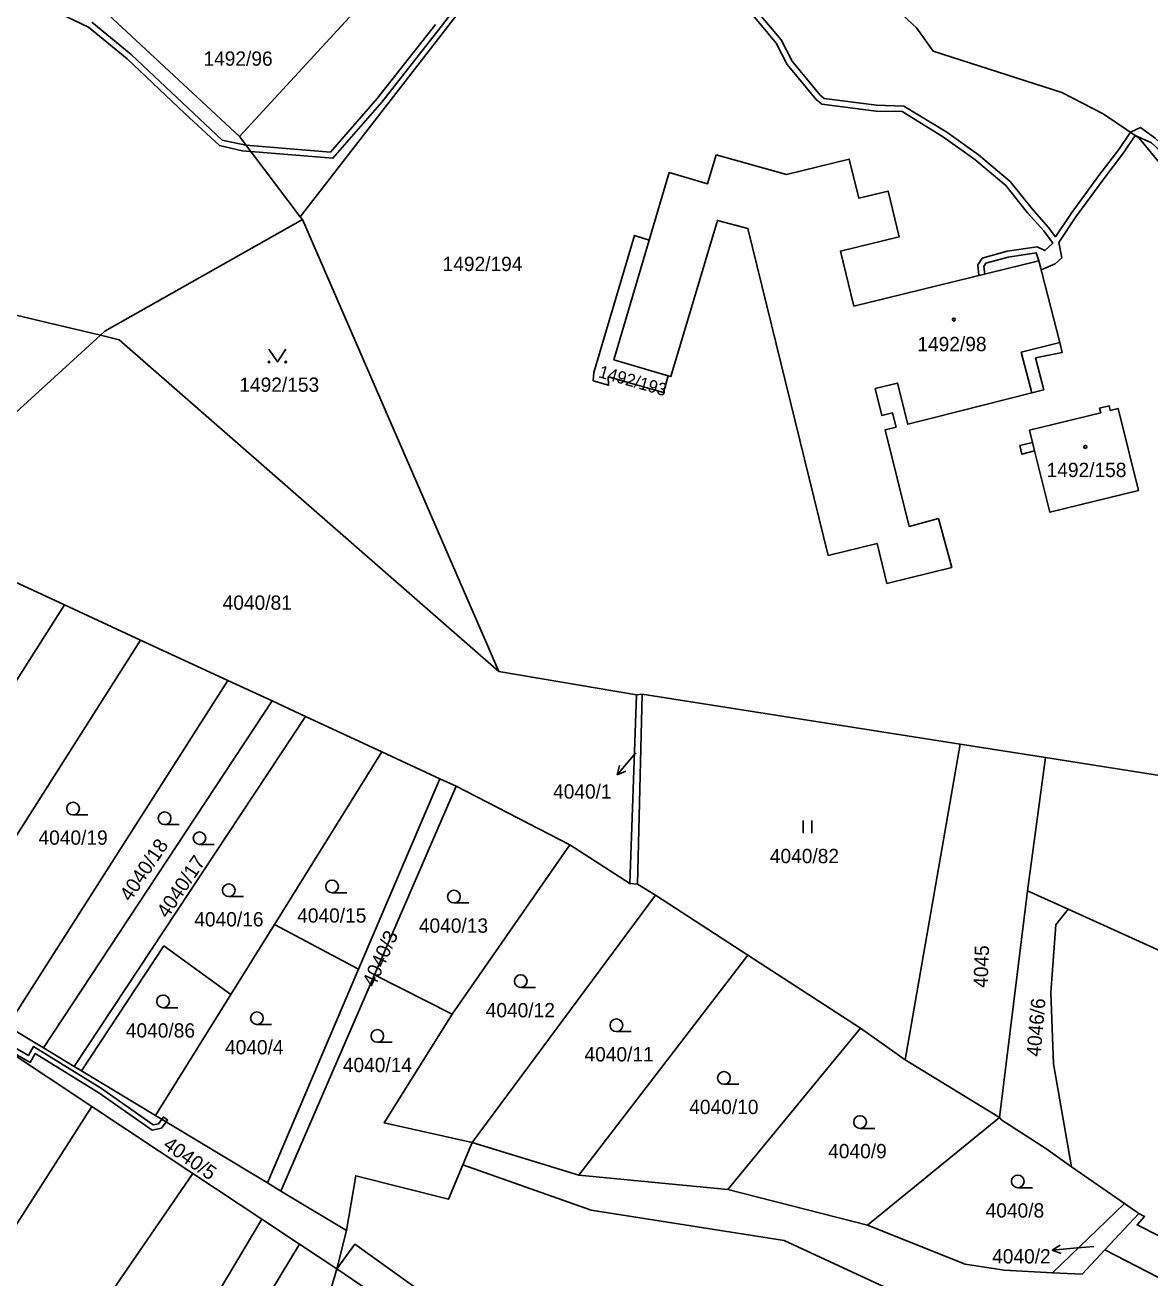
# Model space of a CAD drawing. Extents: x -869103 to -863415, y -1015889 to -1012477.
# Drawn here: x -865096.7 to -864963.2, y -1015410.9 to -1015262 of the extents above; entities that cross this region are included whole.
import ezdxf

# ---------------------------------------------------------------- set-up
doc = ezdxf.new("R2010")
doc.units = 0
for name, color, linetype in [('Hranice parcel', 7, 'Continuous'), ('Parcelní čísla', 7, 'Continuous'), ('Pop  PČ popisy', 7, 'Continuous'), ('Vnitřní kresba', 7, 'Continuous'), ('Věcná břemena k části', 7, 'Continuous'), ('Značky budov', 7, 'Continuous'), ('Značky kultur', 7, 'Continuous')]:
    doc.layers.add(name, color=color, linetype=linetype)

msp = doc.modelspace()

# ---------------------------------------------------------------- linework, layer by layer
at = {"layer": 'Hranice parcel'}
for p, q in [((-865064.05, -1015284.75), (-865022.95, -1015231.69)), ((-865071.28, -1015275.22), (-865092.03, -1015255.89)), ((-865064.05, -1015284.75), (-865071.28, -1015275.22)), ((-865063.78, -1015285.1), (-865064.05, -1015284.75)), ((-865040.47, -1015338.8), (-865063.78, -1015285.1)), ((-865111.41, -1015320.38), (-865087.79, -1015298.83)), ((-865087.79, -1015298.83), (-865085.55, -1015299.37)), ((-865085.55, -1015299.37), (-865040.47, -1015338.8)), ((-865092.06, -1015330.89), (-865101.5, -1015326.52)), ((-865092.06, -1015330.89), (-865116.18, -1015368.87)), ((-865083.02, -1015335.08), (-865092.06, -1015330.89)), ((-865083.02, -1015335.08), (-865108.09, -1015374.5)), ((-865072.64, -1015339.88), (-865083.02, -1015335.08)), ((-865072.64, -1015339.88), (-865098.84, -1015380.94)), ((-865067.4, -1015342.3), (-865072.64, -1015339.88)), ((-865024.12, -1015341.56), (-865040.47, -1015338.8)), ((-865024.12, -1015341.56), (-865023.44, -1015341.48)), ((-865024.02, -1015364.07), (-865023.44, -1015341.48)), ((-865023.44, -1015341.48), (-864985.7, -1015347.43)), ((-865067.4, -1015342.3), (-865094.54, -1015383.53)), ((-865063.44, -1015344.14), (-865067.4, -1015342.3)), ((-865024.12, -1015341.56), (-865024.92, -1015363.97)), ((-865063.44, -1015344.14), (-865090.89, -1015385.74)), ((-865054.36, -1015348.34), (-865063.44, -1015344.14)), ((-864992.21, -1015384.96), (-864985.7, -1015347.43)), ((-864975.56, -1015349.03), (-864985.7, -1015347.43)), ((-865054.36, -1015348.34), (-865067.11, -1015368.85)), ((-865047.47, -1015351.53), (-865054.36, -1015348.34)), ((-864977.67, -1015364.87), (-864975.56, -1015349.03)), ((-864954.35, -1015352.37), (-864975.56, -1015349.03)), ((-865047.47, -1015351.53), (-865057.13, -1015374.18)), ((-865045.53, -1015352.43), (-865047.47, -1015351.53)), ((-865055.23, -1015374.83), (-865045.53, -1015352.43)), ((-865032.03, -1015359.4), (-865045.53, -1015352.43)), ((-865032.03, -1015359.4), (-865046.01, -1015379.53)), ((-865024.92, -1015363.97), (-865032.03, -1015359.4)), ((-865024.92, -1015363.97), (-865024.02, -1015364.07)), ((-865021.88, -1015365.39), (-865024.02, -1015364.07)), ((-864977.67, -1015364.87), (-864981.02, -1015391.79)), ((-864972.85, -1015367.05), (-864977.67, -1015364.87)), ((-865021.88, -1015365.39), (-865043.62, -1015394.75)), ((-865010.92, -1015372.51), (-865021.88, -1015365.39)), ((-864972.85, -1015367.05), (-864908.09, -1015396.38)), ((-865067.11, -1015368.85), (-865072.28, -1015377.17)), ((-865057.13, -1015374.18), (-865067.11, -1015368.85)), ((-865010.92, -1015372.51), (-865030.99, -1015398.65)), ((-864997.54, -1015381.19), (-865010.92, -1015372.51)), ((-865057.13, -1015374.18), (-865067.96, -1015399.57)), ((-865066.37, -1015400.53), (-865055.23, -1015374.83)), ((-865055.23, -1015374.83), (-865046.01, -1015379.53)), ((-865072.28, -1015377.17), (-865081.23, -1015391.56)), ((-865094.54, -1015383.53), (-865098.84, -1015380.94)), ((-864997.54, -1015381.19), (-865013.29, -1015400.37)), ((-864992.21, -1015384.96), (-864997.54, -1015381.19)), ((-865099.28, -1015383.51), (-865088.8, -1015390.47)), ((-865090.89, -1015385.74), (-865094.54, -1015383.53)), ((-865090.04, -1015386.25), (-865090.89, -1015385.74)), ((-864981.02, -1015391.79), (-864992.21, -1015384.96)), ((-865081.23, -1015391.56), (-865090.04, -1015386.25)), ((-865088.8, -1015390.47), (-865101.71, -1015410.66)), ((-865088.8, -1015390.47), (-865076.8, -1015398.43)), ((-865081.23, -1015391.56), (-865067.96, -1015399.57)), ((-864981.02, -1015391.79), (-864996.7, -1015404.58)), ((-865044.74, -1015397.43), (-865043.62, -1015394.75)), ((-865043.62, -1015394.75), (-865030.99, -1015398.65)), ((-864966.15, -1015402.01), (-864972.46, -1015397.64)), ((-865106.28, -1015441.34), (-865076.8, -1015398.43)), ((-865076.8, -1015398.43), (-865068.6, -1015403.88)), ((-865030.99, -1015398.65), (-865013.29, -1015400.37)), ((-865067.96, -1015399.57), (-865066.37, -1015400.53)), ((-865058.56, -1015405.24), (-865066.37, -1015400.53)), ((-865013.29, -1015400.37), (-864996.7, -1015404.58)), ((-864966.15, -1015402.01), (-864974.71, -1015410.24)), ((-864964.45, -1015403.19), (-864966.15, -1015402.01)), ((-865095.06, -1015447.99), (-865068.6, -1015403.88)), ((-865068.6, -1015403.88), (-865064.14, -1015406.84)), ((-864968.5, -1015407.53), (-864964.45, -1015403.19)), ((-865059.72, -1015409.78), (-865058.56, -1015405.24)), ((-865091.99, -1015452.86), (-865064.14, -1015406.84)), ((-865064.14, -1015406.84), (-865059.72, -1015409.78)), ((-864910.5, -1015437.48), (-864968.5, -1015407.53)), ((-865050.04, -1015416.34), (-865059.72, -1015409.78))]:
    msp.add_line(p, q, dxfattribs=at)
for points in [[(-865022.95, -1015231.69), (-865007.03, -1015247.22), (-864990.82, -1015262.35), (-864988.91, -1015265.09), (-864973.6, -1015270), (-864968.7, -1015272.51), (-864964.42, -1015275.41), (-864958.3, -1015282.86), (-864951.34, -1015315.88)], [(-865081.39, -1015244.92), (-865070.97, -1015234.17), (-865051.23, -1015253.45), (-865071.28, -1015275.22)], [(-865203.75, -1015271.04), (-865094.98, -1015297.11), (-865087.79, -1015298.83)], [(-865014.66, -1015277.38), (-865015.69, -1015280.83), (-865020.23, -1015279.48), (-865022.61, -1015287.52)], [(-864973.83, -1015299.71), (-864976.33, -1015289.99), (-864998.31, -1015295.38), (-864999.91, -1015288.85), (-864992.91, -1015287.13), (-864994.24, -1015281.71), (-864997.7, -1015282.56), (-864998.85, -1015277.9), (-865006.3, -1015279.73), (-865014.66, -1015277.38)], [(-865087.79, -1015298.83), (-865087.26, -1015298.35), (-865063.78, -1015285.1)], [(-865020.35, -1015303.66), (-865020.03, -1015303.75), (-865014.51, -1015285.19), (-865010.9, -1015286.15), (-865001.36, -1015325.02)], [(-865020.35, -1015303.66), (-865020.92, -1015305.64), (-865027.49, -1015303.78), (-865027.46, -1015304.77), (-865029.26, -1015304.25), (-865029.19, -1015303.25), (-865024.38, -1015286.99), (-865022.61, -1015287.52)], [(-865022.61, -1015287.52), (-865026.81, -1015301.75), (-865020.35, -1015303.66)], [(-864995.78, -1015305.18), (-864993.11, -1015304.52), (-864991.91, -1015309.41), (-864988.91, -1015308.66), (-864977.19, -1015305.68), (-864975.75, -1015305.32), (-864976.72, -1015301.54), (-864973.57, -1015300.87), (-864973.83, -1015299.71)], [(-864988.24, -1015320.62), (-864991.75, -1015321.56), (-864994.58, -1015310.07), (-864993.3, -1015309.75), (-864993.71, -1015308.07), (-864994.99, -1015308.39), (-864995.78, -1015305.18)], [(-864964.51, -1015317.27), (-864975.03, -1015319.87), (-864976.84, -1015312.59), (-864978.35, -1015312.97), (-864978.58, -1015311.95), (-864977.09, -1015311.58), (-864977.46, -1015310.13), (-864968.99, -1015308.05), (-864969.12, -1015307.49), (-864968.01, -1015307.22), (-864967.87, -1015307.77), (-864966.93, -1015307.54), (-864964.51, -1015317.27)], [(-864994.41, -1015328.32), (-864986.68, -1015326.43), (-864988.24, -1015320.62)], [(-865001.36, -1015325.02), (-864995.55, -1015323.6), (-864994.41, -1015328.32)], [(-864972.85, -1015367.05), (-864974.33, -1015368.89), (-864974.92, -1015376.95), (-864974.62, -1015385.42), (-864972.46, -1015397.64)], [(-865090.04, -1015386.25), (-865080.24, -1015371.41), (-865072.28, -1015377.17)], [(-865046.01, -1015379.53), (-865054.09, -1015392.42), (-865043.62, -1015394.75)], [(-864972.46, -1015397.64), (-864975.53, -1015395.48), (-864980.72, -1015392.11), (-864981.02, -1015391.79)], [(-865058.56, -1015405.24), (-865057.47, -1015398.72), (-865046.43, -1015401.51), (-865044.74, -1015397.43)], [(-864919.54, -1015447.6), (-864952.15, -1015431.66), (-865006.6, -1015406.41), (-865029.52, -1015402.79), (-865044.74, -1015397.43)], [(-864930.51, -1015421.91), (-864964.68, -1015404.56), (-864963.79, -1015403.56), (-864964.45, -1015403.19)], [(-864996.7, -1015404.58), (-864985.08, -1015409.24), (-864980.46, -1015409.92), (-864974.71, -1015410.24)], [(-864945.11, -1015470.93), (-864987.52, -1015450.51), (-865036.05, -1015422.3), (-865057.58, -1015406.85), (-865059.72, -1015409.78)], [(-864974.71, -1015410.24), (-864971.21, -1015410.43), (-864968.5, -1015407.53)], [(-865059.72, -1015409.78), (-865060.4, -1015412.13), (-865087.16, -1015456.39)]]:
    msp.add_lwpolyline(points, dxfattribs=at)
at = {"layer": 'Pop  PČ popisy'}
for p, q in [((-865024.49, -1015348.77), (-865026.42, -1015351.07)), ((-865024.22, -1015348.45), (-865024.49, -1015348.77)), ((-865026.42, -1015351.07), (-865026.16, -1015349.98)), ((-865026.42, -1015351.07), (-865025.39, -1015350.62)), ((-864974.74, -1015407.56), (-864973.79, -1015406.97)), ((-864971.75, -1015407.3), (-864974.74, -1015407.56)), ((-864974.74, -1015407.56), (-864973.7, -1015407.97)), ((-864969.83, -1015407.14), (-864971.75, -1015407.3))]:
    msp.add_line(p, q, dxfattribs=at)
at = {"layer": 'Vnitřní kresba'}
for p, q in [((-864978.43, -1015300.84), (-864973.83, -1015299.71)), ((-864977.19, -1015305.68), (-864978.43, -1015300.84)), ((-864977.09, -1015311.58), (-864976.84, -1015312.59))]:
    msp.add_line(p, q, dxfattribs=at)
at = {"layer": 'Věcná břemena k části'}
for points in [[(-865094.19, -1015259.84), (-865089.2, -1015262.24), (-865084.61, -1015265.98), (-865077.77, -1015272.48), (-865073.65, -1015276.29), (-865070.95, -1015276.92), (-865069.93, -1015277), (-865060.17, -1015277.81), (-865054.38, -1015271.13), (-865047.44, -1015262.32), (-865043.23, -1015256.84)], [(-865010.47, -1015260.62), (-865007.54, -1015264.12), (-865006.24, -1015266.66), (-865002.79, -1015270.84), (-865002.1, -1015271.37), (-864995.68, -1015272.2), (-864992.57, -1015272.26), (-864987.66, -1015275.28), (-864983.96, -1015277.97), (-864980.26, -1015281.06), (-864977.69, -1015284.29), (-864975.76, -1015286.44), (-864974.68, -1015287.88), (-864975.62, -1015288.78), (-864976.53, -1015288.32), (-864980.12, -1015288.86), (-864983.06, -1015289.69), (-864983.59, -1015290.47), (-864983.47, -1015291.74), (-864982.77, -1015291.57), (-864982.87, -1015290.65), (-864982.62, -1015290.29), (-864979.98, -1015289.54), (-864976.65, -1015289.04), (-864976.33, -1015289.99), (-864976.06, -1015291.05), (-864974.4, -1015290.36), (-864973.62, -1015289.65), (-864973.98, -1015287.8), (-864971.93, -1015284.76), (-864968.64, -1015280.26), (-864966.28, -1015277.17), (-864964.89, -1015275.09), (-864965.47, -1015274.7), (-864966.86, -1015276.77), (-864969.2, -1015279.84), (-864972.51, -1015284.36), (-864974.37, -1015287.13), (-864975.22, -1015286), (-864977.15, -1015283.83), (-864979.76, -1015280.56), (-864983.52, -1015277.41), (-864987.28, -1015274.7), (-864992.39, -1015271.6), (-864995.62, -1015271.5), (-865001.82, -1015270.69), (-865002.31, -1015270.32), (-865005.64, -1015266.28), (-865006.96, -1015263.74), (-865009.95, -1015260.16)], [(-865048, -1015261.9), (-865054.92, -1015270.69), (-865060.47, -1015277.09), (-865070.5, -1015276.25), (-865073.31, -1015275.65), (-865084.15, -1015265.46), (-865088.82, -1015261.64)], [(-865099.6, -1015383.24), (-865096.12, -1015385.24), (-865095.53, -1015384.2), (-865087.99, -1015388.85), (-865081.66, -1015393.31), (-865080.54, -1015393.08), (-865079.98, -1015392.31), (-865080.5, -1015392), (-865080.88, -1015392.54), (-865081.52, -1015392.67), (-865087.65, -1015388.35), (-865095.75, -1015383.36), (-865096.34, -1015384.42), (-865099.28, -1015382.74)]]:
    msp.add_lwpolyline(points, dxfattribs=at)
for points in [[(-864940.7, -1015278.5), (-864940.87, -1015277.82), (-864943.12, -1015278.46), (-864946.03, -1015280.17), (-864947.87, -1015281.84), (-864953.53, -1015283.41), (-864955.49, -1015283.71), (-864956.2, -1015283.29), (-864958.05, -1015280.38), (-864960.2, -1015277.59), (-864962.54, -1015275.42), (-864964.26, -1015274.14), (-864965.47, -1015274.7), (-864964.89, -1015275.09), (-864962.98, -1015275.96), (-864960.72, -1015278.07), (-864958.63, -1015280.78), (-864956.7, -1015283.81), (-864955.65, -1015284.43), (-864953.38, -1015284.1), (-864947.61, -1015282.55), (-864945.61, -1015280.73), (-864942.84, -1015279.1)], [(-865080.5, -1015392), (-865079.98, -1015392.31), (-865079.82, -1015392.09), (-865080.31, -1015391.74)]]:
    msp.add_lwpolyline(points, close=True, dxfattribs=at)
at = {"layer": 'Značky budov'}
for centre in [(-864986.44, -1015296.97), (-864970.82, -1015312.11)]:
    msp.add_circle(centre, 0.175, dxfattribs=at)
at = {"layer": 'Značky kultur'}
for p, q in [((-865091.04, -1015355.83), (-865089.29, -1015355.83)), ((-865080.17, -1015356.99), (-865078.42, -1015356.99)), ((-865004.32, -1015358.02), (-865004.32, -1015356.52)), ((-865003.32, -1015358.02), (-865003.32, -1015356.52)), ((-865076.02, -1015359.35), (-865074.27, -1015359.35)), ((-865060.28, -1015365.09), (-865058.53, -1015365.09)), ((-865072.54, -1015365.54), (-865070.79, -1015365.54)), ((-865045.8, -1015366.29), (-865044.05, -1015366.29)), ((-865037.87, -1015376.34), (-865036.12, -1015376.34)), ((-865080.34, -1015378.75), (-865078.59, -1015378.75)), ((-865069.2, -1015380.74), (-865067.45, -1015380.74)), ((-865026.51, -1015381.58), (-865024.76, -1015381.58)), ((-865054.9, -1015382.85), (-865053.15, -1015382.85)), ((-865013.74, -1015387.84), (-865011.99, -1015387.84)), ((-864997.57, -1015393.09), (-864995.82, -1015393.09)), ((-864978.84, -1015400.14), (-864977.09, -1015400.14))]:
    msp.add_line(p, q, dxfattribs=at)
msp.add_lwpolyline([(-865067.77, -1015300.51), (-865066.77, -1015302.01), (-865065.77, -1015300.51)], dxfattribs=at)
for centre, radius in [((-865067.77, -1015302.01), 0.1), ((-865065.77, -1015302.01), 0.1), ((-865091.04, -1015355.08), 0.75), ((-865080.17, -1015356.24), 0.75), ((-865076.02, -1015358.6), 0.75), ((-865060.28, -1015364.34), 0.75), ((-865072.54, -1015364.79), 0.75), ((-865045.8, -1015365.54), 0.75), ((-865037.87, -1015375.59), 0.75), ((-865080.34, -1015378), 0.75), ((-865069.2, -1015379.99), 0.75), ((-865026.51, -1015380.83), 0.75), ((-865054.9, -1015382.1), 0.75), ((-865013.74, -1015387.09), 0.75), ((-864997.57, -1015392.34), 0.75), ((-864978.84, -1015399.39), 0.75)]:
    msp.add_circle(centre, radius, dxfattribs=at)

# ---------------------------------------------------------------- texts
at = {"layer": 'Parcelní čísla'}
for s, p in [('1492/96', (-865075.55, -1015266.81)), ('1492/194', (-865047.15, -1015291.21)), ('1492/98', (-864990.77, -1015300.73)), ('1492/153', (-865071.29, -1015305.56)), ('1492/158', (-864975.42, -1015315.69)), ('4040/81', (-865073.27, -1015331.46)), ('4040/1', (-865034.03, -1015353.9)), ('4040/19', (-865095.14, -1015359.38)), ('4040/82', (-865008.29, -1015361.57)), ('4040/16', (-865076.64, -1015369.09)), ('4040/15', (-865064.42, -1015368.64)), ('4040/13', (-865049.97, -1015369.84)), ('4040/12', (-865042.03, -1015379.89)), ('4040/86', (-865084.77, -1015382.3)), ('4040/4', (-865072.99, -1015384.29)), ('4040/14', (-865059, -1015386.4)), ('4040/11', (-865030.3, -1015385.13)), ('4040/10', (-865017.86, -1015391.39)), ('4040/9', (-865001.36, -1015396.64)), ('4040/8', (-864982.66, -1015403.69)), ('4040/2', (-864981.89, -1015409.14))]:
    msp.add_text(s, height=1.7, dxfattribs=at).set_placement(p)
for s, height, rotation, p in [('1492/193', 1.484, 344, (-865028.73, -1015303.81)), ('4040/18', 1.7, 56, (-865084.23, -1015366.23)), ('4040/17', 1.7, 56, (-865079.83, -1015368.22)), ('4040/3', 1.7, 66, (-865055.21, -1015376.42)), ('4045', 1.7, 88, (-864982.42, -1015376.41)), ('4046/6', 1.7, 85, (-864976.14, -1015384.62)), ('4040/5', 1.7, 325, (-865080.47, -1015395.34))]:
    msp.add_text(s, height=height, rotation=rotation, dxfattribs=at).set_placement(p)

doc.saveas('drawing.dxf')
